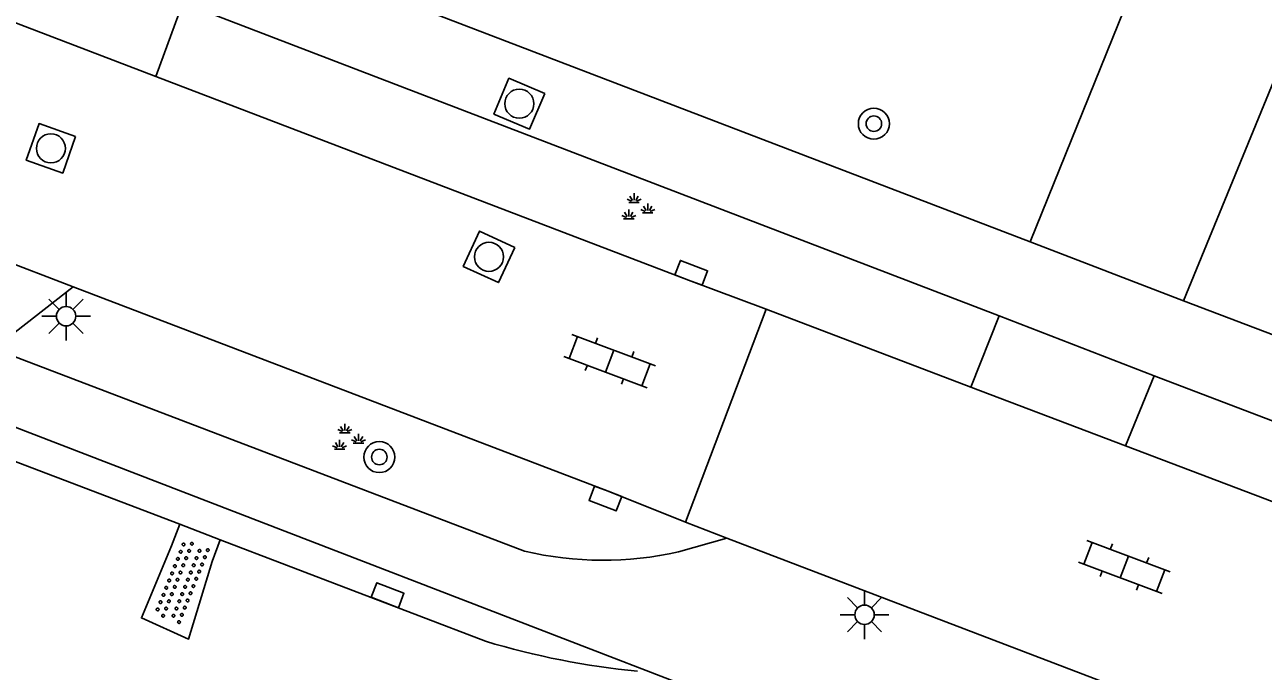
# Model space of a CAD drawing. Extents: x 136000 to 141014, y 402000 to 403500.
# Drawn here: x 137785.38 to 137817.31, y 402647.04 to 402663.71 of the extents above; entities that cross this region are included whole.
import ezdxf

# ---------------------------------------------------------------- set-up
doc = ezdxf.new("R2010")
doc.units = 0
for name, color, linetype in [('gg-knt-onverhard', 7, 'Continuous'), ('gg-knt-verharding', 7, 'Continuous'), ('gg-kwrk-duiker nz buis', 7, 'Continuous'), ('gt-grn-vlakafsluiter', 7, 'Continuous'), ('gt-grn-weggrens', 7, 'Continuous'), ('gt-symb-boom', 7, 'Continuous'), ('gt-symb-groenvak', 7, 'Continuous'), ('gt-symb-klinker verharding', 7, 'Continuous'), ('gt-symb-kolk', 7, 'Continuous'), ('gt-symb-lichtmast', 7, 'Continuous'), ('gt-symb-overige verharding', 7, 'Continuous'), ('gt-symb-rioolschacht', 7, 'Continuous')]:
    doc.layers.add(name, color=color, linetype=linetype)

# ---------------------------------------------------------------- blocks, each defined once
blk = doc.blocks.new('gt0-BOOM')
at = {"layer": 'gt-symb-boom'}
for radius in [0.4, 0.2]:
    blk.add_circle((0, 0), radius, dxfattribs=at)
blk = doc.blocks.new('gt0-LMAST')
at = {"layer": 'gt-symb-lichtmast'}
for p, q in [((-0.182, 0.173), (-0.447, 0.438)), ((-0.005, 0.246), (-0.005, 0.621)), ((0.172, 0.173), (0.437, 0.438)), ((-0.255, -0.004), (-0.63, -0.004)), ((-0.182, -0.181), (-0.447, -0.446)), ((-0.005, -0.254), (-0.005, -0.629)), ((0.437, -0.446), (0.172, -0.181)), ((0.245, -0.004), (0.62, -0.004))]:
    blk.add_line(p, q, dxfattribs=at)
blk.add_circle((-0.005, -0.004), 0.25, dxfattribs=at)
blk = doc.blocks.new('gt0-KL1')
at = {"layer": 'gt-symb-klinker verharding'}
for p, q in [((-0.5, 0.3), (-0.5, 0.45)), ((0.5, 0.3), (0.5, 0.45)), ((-1.15, 0.3), (1.15, 0.3)), ((-1, -0.3), (-1, 0.3)), ((0, -0.3), (0, 0.3)), ((1, -0.3), (1, 0.3)), ((-1.15, -0.3), (1.15, -0.3)), ((-0.5, -0.45), (-0.5, -0.3)), ((0.5, -0.45), (0.5, -0.3))]:
    blk.add_line(p, q, dxfattribs=at)
blk = doc.blocks.new('gt0-RS')
at = {"layer": 'gt-symb-rioolschacht'}
blk.add_lwpolyline([(-0.5, -0.5), (0.5, -0.5), (0.5, 0.5), (-0.5, 0.5)], close=True, dxfattribs=at)
blk.add_circle((0, 0), 0.375, dxfattribs=at)
blk = doc.blocks.new('gt0-KOLK')
at = {"layer": 'gt-symb-kolk'}
blk.add_lwpolyline([(0, 0), (0.375, 0), (0.375, 0.4), (-0.375, 0.4), (-0.375, 0), (0, 0)], dxfattribs=at)
blk = doc.blocks.new('gt0-GRVAK')
at = {"layer": 'gt-symb-groenvak'}
for p, q in [((-0.091, 0.211), (-0.156, 0.322)), ((-0.047, 0.214), (-0.047, 0.393)), ((-0.004, 0.211), (0.061, 0.322)), ((-0.11, 0.189), (-0.228, 0.24)), ((-0.182, 0.153), (0.088, 0.153)), ((0.015, 0.189), (0.133, 0.24)), ((0.262, -0.052), (0.197, 0.059)), ((0.305, -0.049), (0.305, 0.13)), ((0.349, -0.052), (0.414, 0.059)), ((-0.245, -0.228), (-0.363, -0.177)), ((-0.318, -0.264), (-0.047, -0.264)), ((-0.226, -0.206), (-0.291, -0.095)), ((-0.183, -0.203), (-0.183, -0.024)), ((-0.139, -0.206), (-0.074, -0.095)), ((-0.12, -0.228), (-0.002, -0.177)), ((0.243, -0.074), (0.125, -0.023)), ((0.17, -0.11), (0.441, -0.11)), ((0.368, -0.074), (0.486, -0.023))]:
    blk.add_line(p, q, dxfattribs=at)
blk = doc.blocks.new('gt0-OVH')
at = {"layer": 'gt-symb-overige verharding'}
for points in [[(-0.972, 0.298), (-0.967, 0.308), (-0.965, 0.319), (-0.966, 0.33), (-0.971, 0.34), (-0.978, 0.348), (-0.988, 0.353), (-0.999, 0.355), (-1.01, 0.354), (-1.02, 0.349), (-1.028, 0.342), (-1.033, 0.332), (-1.035, 0.321), (-1.034, 0.31), (-1.029, 0.3), (-1.022, 0.292), (-1.012, 0.287), (-1.001, 0.285), (-0.99, 0.286), (-0.98, 0.291)], [(-0.772, 0.298), (-0.767, 0.308), (-0.765, 0.319), (-0.766, 0.33), (-0.771, 0.34), (-0.778, 0.348), (-0.788, 0.353), (-0.799, 0.355), (-0.81, 0.354), (-0.82, 0.349), (-0.828, 0.342), (-0.833, 0.332), (-0.835, 0.321), (-0.834, 0.31), (-0.829, 0.3), (-0.822, 0.292), (-0.812, 0.287), (-0.801, 0.285), (-0.79, 0.286), (-0.78, 0.291)], [(-0.572, 0.298), (-0.567, 0.308), (-0.565, 0.319), (-0.566, 0.33), (-0.571, 0.34), (-0.578, 0.348), (-0.588, 0.353), (-0.599, 0.355), (-0.61, 0.354), (-0.62, 0.349), (-0.628, 0.342), (-0.633, 0.332), (-0.635, 0.321), (-0.634, 0.31), (-0.629, 0.3), (-0.622, 0.292), (-0.612, 0.287), (-0.601, 0.285), (-0.59, 0.286), (-0.58, 0.291)], [(-0.372, 0.298), (-0.367, 0.308), (-0.365, 0.319), (-0.366, 0.33), (-0.371, 0.34), (-0.378, 0.348), (-0.388, 0.353), (-0.399, 0.355), (-0.41, 0.354), (-0.42, 0.349), (-0.428, 0.342), (-0.433, 0.332), (-0.435, 0.321), (-0.434, 0.31), (-0.429, 0.3), (-0.422, 0.292), (-0.412, 0.287), (-0.401, 0.285), (-0.39, 0.286), (-0.38, 0.291)], [(-0.172, 0.298), (-0.167, 0.308), (-0.165, 0.319), (-0.166, 0.33), (-0.171, 0.34), (-0.178, 0.348), (-0.188, 0.353), (-0.199, 0.355), (-0.21, 0.354), (-0.22, 0.349), (-0.228, 0.342), (-0.233, 0.332), (-0.235, 0.321), (-0.234, 0.31), (-0.229, 0.3), (-0.222, 0.292), (-0.212, 0.287), (-0.201, 0.285), (-0.19, 0.286), (-0.18, 0.291)], [(0.028, 0.298), (0.033, 0.308), (0.035, 0.319), (0.034, 0.33), (0.029, 0.34), (0.022, 0.348), (0.012, 0.353), (0.001, 0.355), (-0.01, 0.354), (-0.02, 0.349), (-0.028, 0.342), (-0.033, 0.332), (-0.035, 0.321), (-0.034, 0.31), (-0.029, 0.3), (-0.022, 0.292), (-0.012, 0.287), (-0.001, 0.285), (0.01, 0.286), (0.02, 0.291)], [(0.228, 0.298), (0.233, 0.308), (0.235, 0.319), (0.234, 0.33), (0.229, 0.34), (0.222, 0.348), (0.212, 0.353), (0.201, 0.355), (0.19, 0.354), (0.18, 0.349), (0.172, 0.342), (0.167, 0.332), (0.165, 0.321), (0.166, 0.31), (0.171, 0.3), (0.178, 0.292), (0.188, 0.287), (0.199, 0.285), (0.21, 0.286), (0.22, 0.291)], [(0.428, 0.298), (0.433, 0.308), (0.435, 0.319), (0.434, 0.33), (0.429, 0.34), (0.422, 0.348), (0.412, 0.353), (0.401, 0.355), (0.39, 0.354), (0.38, 0.349), (0.372, 0.342), (0.367, 0.332), (0.365, 0.321), (0.366, 0.31), (0.371, 0.3), (0.378, 0.292), (0.388, 0.287), (0.399, 0.285), (0.41, 0.286), (0.42, 0.291)], [(0.628, 0.298), (0.633, 0.308), (0.635, 0.319), (0.634, 0.33), (0.629, 0.34), (0.622, 0.348), (0.612, 0.353), (0.601, 0.355), (0.59, 0.354), (0.58, 0.349), (0.572, 0.342), (0.567, 0.332), (0.565, 0.321), (0.566, 0.31), (0.571, 0.3), (0.578, 0.292), (0.588, 0.287), (0.599, 0.285), (0.61, 0.286), (0.62, 0.291)], [(0.828, 0.298), (0.833, 0.308), (0.835, 0.319), (0.834, 0.33), (0.829, 0.34), (0.822, 0.348), (0.812, 0.353), (0.801, 0.355), (0.79, 0.354), (0.78, 0.349), (0.772, 0.342), (0.767, 0.332), (0.765, 0.321), (0.766, 0.31), (0.771, 0.3), (0.778, 0.292), (0.788, 0.287), (0.799, 0.285), (0.81, 0.286), (0.82, 0.291)], [(1.028, 0.298), (1.033, 0.308), (1.035, 0.319), (1.034, 0.33), (1.029, 0.34), (1.022, 0.348), (1.012, 0.353), (1.001, 0.355), (0.99, 0.354), (0.98, 0.349), (0.972, 0.342), (0.967, 0.332), (0.965, 0.321), (0.966, 0.31), (0.971, 0.3), (0.978, 0.292), (0.988, 0.287), (0.999, 0.285), (1.01, 0.286), (1.02, 0.291)], [(-0.872, 0.106), (-0.867, 0.116), (-0.865, 0.126), (-0.866, 0.137), (-0.871, 0.147), (-0.878, 0.156), (-0.888, 0.161), (-0.899, 0.163), (-0.91, 0.162), (-0.92, 0.157), (-0.928, 0.15), (-0.933, 0.14), (-0.935, 0.129), (-0.934, 0.118), (-0.929, 0.108), (-0.922, 0.1), (-0.912, 0.095), (-0.901, 0.092), (-0.89, 0.094), (-0.88, 0.098)], [(-0.672, 0.106), (-0.667, 0.116), (-0.665, 0.126), (-0.666, 0.137), (-0.671, 0.147), (-0.678, 0.156), (-0.688, 0.161), (-0.699, 0.163), (-0.71, 0.162), (-0.72, 0.157), (-0.728, 0.15), (-0.733, 0.14), (-0.735, 0.129), (-0.734, 0.118), (-0.729, 0.108), (-0.722, 0.1), (-0.712, 0.095), (-0.701, 0.092), (-0.69, 0.094), (-0.68, 0.098)], [(-0.472, 0.106), (-0.467, 0.116), (-0.465, 0.126), (-0.466, 0.137), (-0.471, 0.147), (-0.478, 0.156), (-0.488, 0.161), (-0.499, 0.163), (-0.51, 0.162), (-0.52, 0.157), (-0.528, 0.15), (-0.533, 0.14), (-0.535, 0.129), (-0.534, 0.118), (-0.529, 0.108), (-0.522, 0.1), (-0.512, 0.095), (-0.501, 0.092), (-0.49, 0.094), (-0.48, 0.098)], [(-0.272, 0.106), (-0.267, 0.116), (-0.265, 0.126), (-0.266, 0.137), (-0.271, 0.147), (-0.278, 0.156), (-0.288, 0.161), (-0.299, 0.163), (-0.31, 0.162), (-0.32, 0.157), (-0.328, 0.15), (-0.333, 0.14), (-0.335, 0.129), (-0.334, 0.118), (-0.329, 0.108), (-0.322, 0.1), (-0.312, 0.095), (-0.301, 0.092), (-0.29, 0.094), (-0.28, 0.098)], [(-0.072, 0.106), (-0.067, 0.116), (-0.065, 0.126), (-0.066, 0.137), (-0.071, 0.147), (-0.078, 0.156), (-0.088, 0.161), (-0.099, 0.163), (-0.11, 0.162), (-0.12, 0.157), (-0.128, 0.15), (-0.133, 0.14), (-0.135, 0.129), (-0.134, 0.118), (-0.129, 0.108), (-0.122, 0.1), (-0.112, 0.095), (-0.101, 0.092), (-0.09, 0.094), (-0.08, 0.098)], [(0.128, 0.106), (0.133, 0.116), (0.135, 0.126), (0.134, 0.137), (0.129, 0.147), (0.122, 0.156), (0.112, 0.161), (0.101, 0.163), (0.09, 0.162), (0.08, 0.157), (0.072, 0.15), (0.067, 0.14), (0.065, 0.129), (0.066, 0.118), (0.071, 0.108), (0.078, 0.1), (0.088, 0.095), (0.099, 0.092), (0.11, 0.094), (0.12, 0.098)], [(0.328, 0.106), (0.333, 0.116), (0.335, 0.126), (0.334, 0.137), (0.329, 0.147), (0.322, 0.156), (0.312, 0.161), (0.301, 0.163), (0.29, 0.162), (0.28, 0.157), (0.272, 0.15), (0.267, 0.14), (0.265, 0.129), (0.266, 0.118), (0.271, 0.108), (0.278, 0.1), (0.288, 0.095), (0.299, 0.092), (0.31, 0.094), (0.32, 0.098)], [(0.528, 0.106), (0.533, 0.116), (0.535, 0.126), (0.534, 0.137), (0.529, 0.147), (0.522, 0.156), (0.512, 0.161), (0.501, 0.163), (0.49, 0.162), (0.48, 0.157), (0.472, 0.15), (0.467, 0.14), (0.465, 0.129), (0.466, 0.118), (0.471, 0.108), (0.478, 0.1), (0.488, 0.095), (0.499, 0.092), (0.51, 0.094), (0.52, 0.098)], [(0.728, 0.106), (0.733, 0.116), (0.735, 0.126), (0.734, 0.137), (0.729, 0.147), (0.722, 0.156), (0.712, 0.161), (0.701, 0.163), (0.69, 0.162), (0.68, 0.157), (0.672, 0.15), (0.667, 0.14), (0.665, 0.129), (0.666, 0.118), (0.671, 0.108), (0.678, 0.1), (0.688, 0.095), (0.699, 0.092), (0.71, 0.094), (0.72, 0.098)], [(0.928, 0.106), (0.933, 0.116), (0.935, 0.126), (0.934, 0.137), (0.929, 0.147), (0.922, 0.156), (0.912, 0.161), (0.901, 0.163), (0.89, 0.162), (0.88, 0.157), (0.872, 0.15), (0.867, 0.14), (0.865, 0.129), (0.866, 0.118), (0.871, 0.108), (0.878, 0.1), (0.888, 0.095), (0.899, 0.092), (0.91, 0.094), (0.92, 0.098)], [(-0.972, -0.142), (-0.967, -0.132), (-0.965, -0.121), (-0.966, -0.11), (-0.971, -0.1), (-0.978, -0.092), (-0.988, -0.087), (-0.999, -0.085), (-1.01, -0.086), (-1.02, -0.091), (-1.028, -0.098), (-1.033, -0.108), (-1.035, -0.119), (-1.034, -0.13), (-1.029, -0.14), (-1.022, -0.148), (-1.012, -0.153), (-1.001, -0.155), (-0.99, -0.154), (-0.98, -0.149)], [(-0.872, -0.334), (-0.867, -0.324), (-0.865, -0.314), (-0.866, -0.303), (-0.871, -0.293), (-0.878, -0.284), (-0.888, -0.279), (-0.899, -0.277), (-0.91, -0.278), (-0.92, -0.283), (-0.928, -0.29), (-0.933, -0.3), (-0.935, -0.311), (-0.934, -0.322), (-0.929, -0.332), (-0.922, -0.34), (-0.912, -0.345), (-0.901, -0.348), (-0.89, -0.346), (-0.88, -0.342)], [(-0.772, -0.142), (-0.767, -0.132), (-0.765, -0.121), (-0.766, -0.11), (-0.771, -0.1), (-0.778, -0.092), (-0.788, -0.087), (-0.799, -0.085), (-0.81, -0.086), (-0.82, -0.091), (-0.828, -0.098), (-0.833, -0.108), (-0.835, -0.119), (-0.834, -0.13), (-0.829, -0.14), (-0.822, -0.148), (-0.812, -0.153), (-0.801, -0.155), (-0.79, -0.154), (-0.78, -0.149)], [(-0.672, -0.334), (-0.667, -0.324), (-0.665, -0.314), (-0.666, -0.303), (-0.671, -0.293), (-0.678, -0.284), (-0.688, -0.279), (-0.699, -0.277), (-0.71, -0.278), (-0.72, -0.283), (-0.728, -0.29), (-0.733, -0.3), (-0.735, -0.311), (-0.734, -0.322), (-0.729, -0.332), (-0.722, -0.34), (-0.712, -0.345), (-0.701, -0.348), (-0.69, -0.346), (-0.68, -0.342)], [(-0.572, -0.142), (-0.567, -0.132), (-0.565, -0.121), (-0.566, -0.11), (-0.571, -0.1), (-0.578, -0.092), (-0.588, -0.087), (-0.599, -0.085), (-0.61, -0.086), (-0.62, -0.091), (-0.628, -0.098), (-0.633, -0.108), (-0.635, -0.119), (-0.634, -0.13), (-0.629, -0.14), (-0.622, -0.148), (-0.612, -0.153), (-0.601, -0.155), (-0.59, -0.154), (-0.58, -0.149)], [(-0.472, -0.334), (-0.467, -0.324), (-0.465, -0.314), (-0.466, -0.303), (-0.471, -0.293), (-0.478, -0.284), (-0.488, -0.279), (-0.499, -0.277), (-0.51, -0.278), (-0.52, -0.283), (-0.528, -0.29), (-0.533, -0.3), (-0.535, -0.311), (-0.534, -0.322), (-0.529, -0.332), (-0.522, -0.34), (-0.512, -0.345), (-0.501, -0.348), (-0.49, -0.346), (-0.48, -0.342)], [(-0.372, -0.142), (-0.367, -0.132), (-0.365, -0.121), (-0.366, -0.11), (-0.371, -0.1), (-0.378, -0.092), (-0.388, -0.087), (-0.399, -0.085), (-0.41, -0.086), (-0.42, -0.091), (-0.428, -0.098), (-0.433, -0.108), (-0.435, -0.119), (-0.434, -0.13), (-0.429, -0.14), (-0.422, -0.148), (-0.412, -0.153), (-0.401, -0.155), (-0.39, -0.154), (-0.38, -0.149)], [(-0.272, -0.334), (-0.267, -0.324), (-0.265, -0.314), (-0.266, -0.303), (-0.271, -0.293), (-0.278, -0.284), (-0.288, -0.279), (-0.299, -0.277), (-0.31, -0.278), (-0.32, -0.283), (-0.328, -0.29), (-0.333, -0.3), (-0.335, -0.311), (-0.334, -0.322), (-0.329, -0.332), (-0.322, -0.34), (-0.312, -0.345), (-0.301, -0.348), (-0.29, -0.346), (-0.28, -0.342)], [(-0.172, -0.142), (-0.167, -0.132), (-0.165, -0.121), (-0.166, -0.11), (-0.171, -0.1), (-0.178, -0.092), (-0.188, -0.087), (-0.199, -0.085), (-0.21, -0.086), (-0.22, -0.091), (-0.228, -0.098), (-0.233, -0.108), (-0.235, -0.119), (-0.234, -0.13), (-0.229, -0.14), (-0.222, -0.148), (-0.212, -0.153), (-0.201, -0.155), (-0.19, -0.154), (-0.18, -0.149)], [(-0.072, -0.334), (-0.067, -0.324), (-0.065, -0.314), (-0.066, -0.303), (-0.071, -0.293), (-0.078, -0.284), (-0.088, -0.279), (-0.099, -0.277), (-0.11, -0.278), (-0.12, -0.283), (-0.128, -0.29), (-0.133, -0.3), (-0.135, -0.311), (-0.134, -0.322), (-0.129, -0.332), (-0.122, -0.34), (-0.112, -0.345), (-0.101, -0.348), (-0.09, -0.346), (-0.08, -0.342)], [(0.028, -0.142), (0.033, -0.132), (0.035, -0.121), (0.034, -0.11), (0.029, -0.1), (0.022, -0.092), (0.012, -0.087), (0.001, -0.085), (-0.01, -0.086), (-0.02, -0.091), (-0.028, -0.098), (-0.033, -0.108), (-0.035, -0.119), (-0.034, -0.13), (-0.029, -0.14), (-0.022, -0.148), (-0.012, -0.153), (-0.001, -0.155), (0.01, -0.154), (0.02, -0.149)], [(0.128, -0.334), (0.133, -0.324), (0.135, -0.314), (0.134, -0.303), (0.129, -0.293), (0.122, -0.284), (0.112, -0.279), (0.101, -0.277), (0.09, -0.278), (0.08, -0.283), (0.072, -0.29), (0.067, -0.3), (0.065, -0.311), (0.066, -0.322), (0.071, -0.332), (0.078, -0.34), (0.088, -0.345), (0.099, -0.348), (0.11, -0.346), (0.12, -0.342)], [(0.228, -0.142), (0.233, -0.132), (0.235, -0.121), (0.234, -0.11), (0.229, -0.1), (0.222, -0.092), (0.212, -0.087), (0.201, -0.085), (0.19, -0.086), (0.18, -0.091), (0.172, -0.098), (0.167, -0.108), (0.165, -0.119), (0.166, -0.13), (0.171, -0.14), (0.178, -0.148), (0.188, -0.153), (0.199, -0.155), (0.21, -0.154), (0.22, -0.149)], [(0.328, -0.334), (0.333, -0.324), (0.335, -0.314), (0.334, -0.303), (0.329, -0.293), (0.322, -0.284), (0.312, -0.279), (0.301, -0.277), (0.29, -0.278), (0.28, -0.283), (0.272, -0.29), (0.267, -0.3), (0.265, -0.311), (0.266, -0.322), (0.271, -0.332), (0.278, -0.34), (0.288, -0.345), (0.299, -0.348), (0.31, -0.346), (0.32, -0.342)], [(0.428, -0.142), (0.433, -0.132), (0.435, -0.121), (0.434, -0.11), (0.429, -0.1), (0.422, -0.092), (0.412, -0.087), (0.401, -0.085), (0.39, -0.086), (0.38, -0.091), (0.372, -0.098), (0.367, -0.108), (0.365, -0.119), (0.366, -0.13), (0.371, -0.14), (0.378, -0.148), (0.388, -0.153), (0.399, -0.155), (0.41, -0.154), (0.42, -0.149)], [(0.528, -0.334), (0.533, -0.324), (0.535, -0.314), (0.534, -0.303), (0.529, -0.293), (0.522, -0.284), (0.512, -0.279), (0.501, -0.277), (0.49, -0.278), (0.48, -0.283), (0.472, -0.29), (0.467, -0.3), (0.465, -0.311), (0.466, -0.322), (0.471, -0.332), (0.478, -0.34), (0.488, -0.345), (0.499, -0.348), (0.51, -0.346), (0.52, -0.342)], [(0.628, -0.142), (0.633, -0.132), (0.635, -0.121), (0.634, -0.11), (0.629, -0.1), (0.622, -0.092), (0.612, -0.087), (0.601, -0.085), (0.59, -0.086), (0.58, -0.091), (0.572, -0.098), (0.567, -0.108), (0.565, -0.119), (0.566, -0.13), (0.571, -0.14), (0.578, -0.148), (0.588, -0.153), (0.599, -0.155), (0.61, -0.154), (0.62, -0.149)], [(0.728, -0.334), (0.733, -0.324), (0.735, -0.314), (0.734, -0.303), (0.729, -0.293), (0.722, -0.284), (0.712, -0.279), (0.701, -0.277), (0.69, -0.278), (0.68, -0.283), (0.672, -0.29), (0.667, -0.3), (0.665, -0.311), (0.666, -0.322), (0.671, -0.332), (0.678, -0.34), (0.688, -0.345), (0.699, -0.348), (0.71, -0.346), (0.72, -0.342)], [(0.828, -0.142), (0.833, -0.132), (0.835, -0.121), (0.834, -0.11), (0.829, -0.1), (0.822, -0.092), (0.812, -0.087), (0.801, -0.085), (0.79, -0.086), (0.78, -0.091), (0.772, -0.098), (0.767, -0.108), (0.765, -0.119), (0.766, -0.13), (0.771, -0.14), (0.778, -0.148), (0.788, -0.153), (0.799, -0.155), (0.81, -0.154), (0.82, -0.149)], [(0.928, -0.334), (0.933, -0.324), (0.935, -0.314), (0.934, -0.303), (0.929, -0.293), (0.922, -0.284), (0.912, -0.279), (0.901, -0.277), (0.89, -0.278), (0.88, -0.283), (0.872, -0.29), (0.867, -0.3), (0.865, -0.311), (0.866, -0.322), (0.871, -0.332), (0.878, -0.34), (0.888, -0.345), (0.899, -0.348), (0.91, -0.346), (0.92, -0.342)], [(1.028, -0.142), (1.033, -0.132), (1.035, -0.121), (1.034, -0.11), (1.029, -0.1), (1.022, -0.092), (1.012, -0.087), (1.001, -0.085), (0.99, -0.086), (0.98, -0.091), (0.972, -0.098), (0.967, -0.108), (0.965, -0.119), (0.966, -0.13), (0.971, -0.14), (0.978, -0.148), (0.988, -0.153), (0.999, -0.155), (1.01, -0.154), (1.02, -0.149)]]:
    blk.add_lwpolyline(points, close=True, dxfattribs=at)

msp = doc.modelspace()

# ---------------------------------------------------------------- linework, layer by layer
at = {"layer": 'gg-knt-onverhard'}
for p, q in [((137789.377, 402650.829), (137789.163, 402650.269)), ((137790.424, 402650.43), (137790.21, 402649.869))]:
    msp.add_line(p, q, dxfattribs=at)
at = {"layer": 'gg-knt-verharding'}
for p, q in [((137788.079, 402667.01), (137811.302, 402658.111)), ((137789.457, 402664.27), (137788.758, 402662.377)), ((137810.505, 402656.2), (137789.457, 402664.27)), ((137813.728, 402664.103), (137811.302, 402658.111)), ((137815.26, 402656.594), (137817.722, 402662.598)), ((137780.816, 402659.171), (137786.634, 402656.951)), ((137784.579, 402655.353), (137786.634, 402656.951)), ((137804.498, 402656.373), (137802.42, 402650.881)), ((137804.498, 402656.373), (137809.777, 402654.368)), ((137815.26, 402656.594), (137881.598, 402631.173)), ((137809.777, 402654.368), (137810.505, 402656.2)), ((137798.268, 402650.138), (137784.579, 402655.353)), ((137814.497, 402654.658), (137813.764, 402652.854)), ((137823.19, 402651.351), (137814.497, 402654.658)), ((137809.777, 402654.368), (137813.764, 402652.854)), ((137789.377, 402650.829), (137783.64, 402653.018)), ((137822.501, 402649.525), (137813.764, 402652.854)), ((137790.424, 402650.43), (137789.377, 402650.829)), ((137802.42, 402650.881), (137803.487, 402650.473)), ((137797.261, 402647.812), (137790.424, 402650.43)), ((137802.241, 402650.12), (137803.487, 402650.473)), ((137803.487, 402650.473), (137813.719, 402646.561))]:
    msp.add_line(p, q, dxfattribs=at)
for points in [[(137776.313, 402667.17), (137784.285, 402664.087), (137788.758, 402662.377)], [(137788.758, 402662.377), (137802.494, 402657.125), (137804.498, 402656.373)], [(137786.634, 402656.951), (137800.424, 402651.68), (137802.42, 402650.881)]]:
    msp.add_lwpolyline(points, dxfattribs=at)
for centre, radius, start, end in [((137800.293, 402658.708), 8.806, 256.7028, 282.778), ((137803.183, 402667.545), 20.603, 253.2947, 264.4229)]:
    msp.add_arc(centre, radius, start, end, dxfattribs=at)
at = {"layer": 'gg-kwrk-duiker nz buis'}
msp.add_lwpolyline([(137586.099, 402722.934), (137594.718, 402726.775), (137816.248, 402641.331), (137813.986, 402635.861), (137813.305, 402634.711), (137788.193, 402598.222), (137773.493, 402580.713), (137757.792, 402563.994), (137720.541, 402532.555), (137719.543, 402531.763)], dxfattribs=at)
at = {"layer": 'gt-grn-vlakafsluiter'}
msp.add_lwpolyline([(137789.163, 402650.269), (137788.389, 402648.416), (137789.606, 402647.868), (137790.21, 402649.869)], dxfattribs=at)
at = {"layer": 'gt-grn-weggrens'}
for p, q in [((137811.302, 402658.111), (137815.26, 402656.594)), ((137814.497, 402654.658), (137810.505, 402656.2))]:
    msp.add_line(p, q, dxfattribs=at)

# ---------------------------------------------------------------- block references
at = {"layer": 'gt-symb-boom'}
for p in [(137807.274, 402661.158), (137794.524, 402652.562)]:
    msp.add_blockref('gt0-BOOM', p, dxfattribs=at)
at = {"layer": 'gt-symb-groenvak'}
for p in [(137801.138, 402658.97), (137793.682, 402653.03)]:
    msp.add_blockref('gt0-GRVAK', p, dxfattribs=at)
at = {"layer": 'gt-symb-klinker verharding'}
for p, rotation in [((137800.461, 402655.035), -20.609692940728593), ((137813.733, 402649.726), -20.60969293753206)]:
    msp.add_blockref('gt0-KL1', p, dxfattribs=dict(at, rotation=rotation))
at = {"layer": 'gt-symb-kolk'}
for p, rotation in [((137802.494, 402657.125), -20.918204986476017), ((137800.424, 402651.68), 159.08179501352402), ((137794.666, 402648.812), -21.099212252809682)]:
    msp.add_blockref('gt0-KOLK', p, dxfattribs=dict(at, rotation=rotation))
at = {"layer": 'gt-symb-lichtmast'}
for p in [(137786.453, 402656.198), (137807.038, 402648.5)]:
    msp.add_blockref('gt0-LMAST', p, dxfattribs=at)
at = {"layer": 'gt-symb-overige verharding', "rotation": -111.76950168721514}
msp.add_blockref('gt0-OVH', (137789.433, 402649.355), dxfattribs=at)
at = {"layer": 'gt-symb-rioolschacht'}
for p, rotation in [((137798.133, 402661.673), 157.10240897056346), ((137786.057, 402660.522), 160.6044716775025), ((137797.351, 402657.724), 155.22886109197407)]:
    msp.add_blockref('gt0-RS', p, dxfattribs=dict(at, rotation=rotation))

doc.saveas('drawing.dxf')
